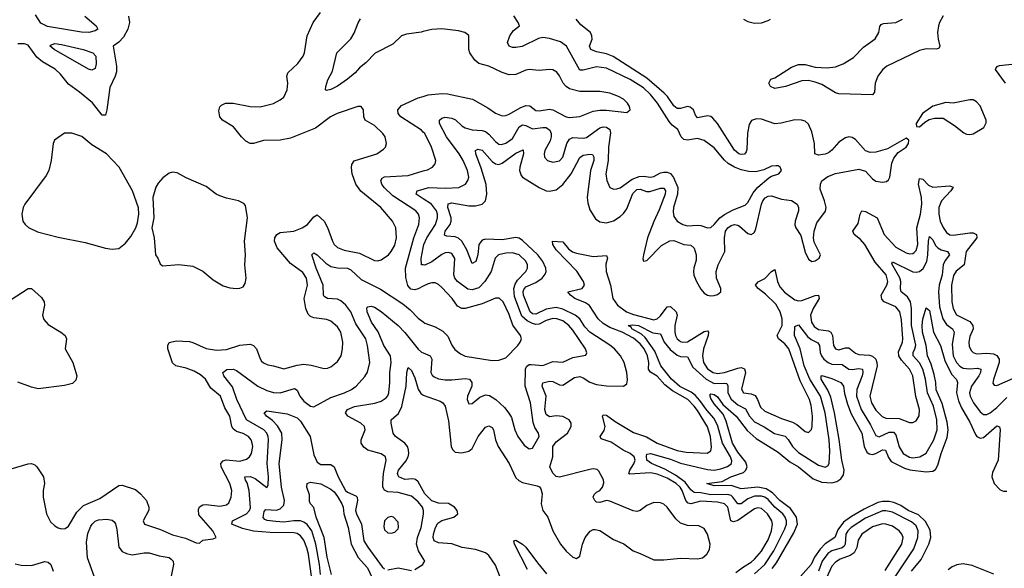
# Model space of a CAD drawing. Header units: inches. Extents: x 1954678 to 2060271, y 904822 to 1016299.
# Tile 383 of 403: x 2027601 to 2033454, y 1005567 to 1008826. Entities that reach past the tile are written whole.
import ezdxf

# ---------------------------------------------------------------- set-up
doc = ezdxf.new("R2010")
doc.units = ezdxf.units.IN
doc.header["$MEASUREMENT"] = 0
doc.layers.add('C0020', color=7, linetype='Continuous')
doc.layers.add('C0030', color=7, linetype='Continuous')

msp = doc.modelspace()

# ---------------------------------------------------------------- linework, layer by layer
at = {"layer": 'C0020', "color": 5}
for points, elevation in [([(2027550, 1006158.8), (2027650, 1006187.6), (2027670, 1006189.2), (2027690, 1006181.5), (2027701.5, 1006170), (2027741.5, 1006110), (2027747.1, 1006070), (2027739.7, 1006030), (2027739.7, 1005990), (2027760.2, 1005890), (2027783, 1005843), (2027810, 1005818.4), (2027830, 1005807), (2027850, 1005802), (2027870, 1005803.1), (2027890, 1005817.6), (2027939.4, 1005900.6), (2027979.7, 1005940.3), (2028077.7, 1005982.3), (2028190, 1006058.8), (2028210, 1006061.6), (2028290, 1006034.4), (2028319.8, 1006010), (2028354, 1005970), (2028369.3, 1005930), (2028368.4, 1005911.6), (2028335.5, 1005850), (2028342.8, 1005830), (2028437.8, 1005797.8), (2028510, 1005765.2), (2028585.9, 1005745.9), (2028650, 1005718.4), (2028670, 1005716), (2028690, 1005734.8), (2028750, 1005741.6), (2028769, 1005750), (2028748.2, 1005790), (2028665.6, 1005885.6), (2028663.3, 1005916.7), (2028670, 1005931.3), (2028690, 1005943.8), (2028710, 1005945.4), (2028790, 1005936.1), (2028830, 1005944.1), (2028844.8, 1005955.2), (2028858.5, 1005990), (2028861, 1006030), (2028849.1, 1006070), (2028797.9, 1006170), (2028796.8, 1006190), (2028810, 1006206), (2028828.8, 1006211.2), (2028910, 1006202.8), (2028950, 1006215.8), (2028966, 1006230), (2028978, 1006250), (2028985.7, 1006290), (2028983.2, 1006310), (2028976.5, 1006330), (2028960.3, 1006350), (2028930, 1006368.4), (2028890, 1006380.5), (2028870, 1006395.9), (2028861.2, 1006410), (2028850.5, 1006470), (2028820, 1006520), (2028793.8, 1006590), (2028737.1, 1006637), (2028704.9, 1006690), (2028675.9, 1006715.9), (2028637.9, 1006737.9), (2028590, 1006755.6), (2028529, 1006769), (2028510, 1006788.4), (2028482.2, 1006870), (2028481, 1006890), (2028490, 1006908), (2028530, 1006917.5), (2028610, 1006913.7), (2028630, 1006909.3), (2028710, 1006871.9), (2028770, 1006863.1), (2028830, 1006867.9), (2028910, 1006893.5), (2028970, 1006898.9), (2028991.4, 1006891.4), (2029008.4, 1006870), (2029030, 1006810.5), (2029038.6, 1006798.6), (2029050, 1006788), (2029075.9, 1006775.9), (2029110.1, 1006770.1), (2029170, 1006751.1), (2029250, 1006774.6), (2029290, 1006779.8), (2029334.2, 1006774.2), (2029410, 1006754.4), (2029430, 1006756.4), (2029450, 1006764.9), (2029490, 1006795.3), (2029512.7, 1006830), (2029520.3, 1006870), (2029521.2, 1006910), (2029510.7, 1006970), (2029490, 1007001.7), (2029450, 1007035.5), (2029425.9, 1007045.9), (2029350, 1007054.6), (2029330, 1007063.8), (2029316.4, 1007076.4), (2029301.5, 1007110), (2029292.2, 1007170), (2029310.8, 1007250), (2029305, 1007290), (2029283.6, 1007323.6), (2029210, 1007377.8), (2029130.9, 1007470), (2029115.6, 1007510), (2029116.8, 1007530), (2029128.5, 1007550), (2029150, 1007561.6), (2029230, 1007570.7), (2029280.8, 1007590), (2029311.4, 1007610), (2029350, 1007656.1), (2029370, 1007667.9), (2029411.5, 1007630), (2029430.9, 1007590.9), (2029459.5, 1007510), (2029470.6, 1007490.6), (2029490, 1007472.8), (2029530, 1007457.9), (2029620, 1007440), (2029710, 1007394.7), (2029730, 1007393.8), (2029750, 1007400.3), (2029794, 1007430), (2029810, 1007448.7), (2029830, 1007486.4), (2029840.3, 1007530), (2029837.2, 1007590), (2029817.3, 1007630), (2029747, 1007710), (2029628.3, 1007808.3), (2029599.6, 1007850), (2029577.9, 1007910), (2029572.6, 1007947.4), (2029574.8, 1007965.2), (2029590, 1007988.5), (2029723.7, 1008030), (2029763.5, 1008056.5), (2029775.6, 1008070), (2029782, 1008090), (2029772.6, 1008130), (2029759.7, 1008150), (2029710, 1008196.9), (2029655.1, 1008230), (2029647, 1008250), (2029644.5, 1008290), (2029631.4, 1008311.4), (2029610, 1008311.6), (2029488.8, 1008270), (2029449.2, 1008250), (2029358.7, 1008181.3), (2029210, 1008122.5), (2029150, 1008110.6), (2029050, 1008109), (2028990, 1008091), (2028970, 1008091.1), (2028945.2, 1008105.2), (2028918.7, 1008130), (2028870.8, 1008190.8), (2028806, 1008230), (2028789.5, 1008250), (2028784.8, 1008284.8), (2028791.4, 1008308.6), (2028801.3, 1008318.7), (2028824, 1008330), (2028870, 1008331.1), (2028970, 1008310.2), (2029030, 1008308.6), (2029110, 1008327.6), (2029150, 1008349.3), (2029170, 1008366.7), (2029190.7, 1008410), (2029195, 1008450), (2029189.8, 1008490), (2029195.4, 1008510), (2029254.1, 1008565.9), (2029286.6, 1008610), (2029294.8, 1008630), (2029310, 1008730.8), (2029345.1, 1008810), (2029388.3, 1008870)], 580), ([(2028247.1, 1008847.1), (2028254.4, 1008810), (2028244.1, 1008770), (2028217.3, 1008722.7), (2028190, 1008692.4), (2028155.8, 1008670), (2028175.5, 1008550), (2028175.7, 1008515.7), (2028168.7, 1008490), (2028137.4, 1008422.6), (2028118.4, 1008290), (2028110, 1008259.7), (2028090, 1008259.3), (2028032.8, 1008332.8), (2027956.3, 1008396.3), (2027890, 1008443.4), (2027842.7, 1008502.7), (2027812.2, 1008532.2), (2027736.7, 1008576.7), (2027703.1, 1008603.1), (2027650, 1008674.7), (2027630, 1008683.5), (2027590, 1008682.5)], 580), ([(2027987.8, 1008847.8), (2028055.3, 1008790), (2028064.2, 1008770), (2028050, 1008759.2), (2028011.3, 1008750), (2027968.6, 1008751.4), (2027765.3, 1008785.3), (2027726.7, 1008806.7), (2027694.9, 1008854.9)], 560), ([(2030000, 1008755.8), (2029987.1, 1008752.9), (2029899.6, 1008740.5), (2029870.2, 1008730), (2029819.4, 1008680.6), (2029713.3, 1008626.7), (2029659.1, 1008570), (2029620.1, 1008539.9), (2029594.7, 1008510), (2029550, 1008472.5), (2029490, 1008432.4), (2029450, 1008411.8), (2029425.1, 1008405.1), (2029419, 1008410), (2029421.6, 1008430), (2029432.8, 1008470), (2029460, 1008520), (2029485.1, 1008630), (2029570, 1008712.8), (2029590, 1008747.1), (2029612.5, 1008807.5), (2029627.7, 1008832.3)], 560), ([(2030000, 1008159.1), (2029989.8, 1008170), (2029866.2, 1008250), (2029849.8, 1008270), (2029848.6, 1008291.4), (2029870, 1008315.9), (2029970, 1008361.3), (2030000, 1008370.3)], 560), ([(2030000, 1007242.3), (2029970, 1007227.2), (2029950, 1007222.2), (2029926.2, 1007226.2), (2029907.5, 1007247.5), (2029895.5, 1007295.5), (2029894.2, 1007350), (2029944.5, 1007530), (2029973.9, 1007610), (2029978.4, 1007650), (2029971.9, 1007670), (2029955.2, 1007690), (2029819, 1007779), (2029767.1, 1007830), (2029753.2, 1007850), (2029747.6, 1007870), (2029756, 1007884), (2029770, 1007892.1), (2029910, 1007901.5), (2030000, 1007928)], 560), ([(2030000, 1007761.8), (2029956.8, 1007790), (2029964, 1007810), (2030000, 1007819.8)], 540), ([(2030000, 1007369.1), (2029989.4, 1007369.4), (2029986.7, 1007406.7), (2030000, 1007471.4)], 540), ([(2029339, 1005490), (2029317.8, 1005650), (2029308.3, 1005688.3), (2029290, 1005733.5), (2029270, 1005759.9), (2029250, 1005773.1), (2029230, 1005777.4), (2029090, 1005778.8), (2028990, 1005787.1), (2028924.3, 1005804.3), (2028862.3, 1005830), (2028866, 1005850), (2028949.6, 1005890.4), (2028967.6, 1005910), (2028973.4, 1005926.6), (2028965.3, 1006030), (2028953.9, 1006073.9), (2028943.6, 1006090), (2028938.7, 1006110), (2028970, 1006111.8), (2029000.2, 1006100.2), (2029070, 1006048), (2029078.1, 1006061.9), (2029079.2, 1006110), (2029072.7, 1006190), (2029080.8, 1006330), (2029078.7, 1006350), (2029070.4, 1006370), (2029053, 1006390), (2028949.9, 1006450), (2028890.7, 1006570), (2028865.6, 1006645.6), (2028814.2, 1006710), (2028808.7, 1006730), (2028832.4, 1006747.6), (2028870, 1006749.4), (2028890, 1006742.3), (2029015.6, 1006650), (2029070, 1006623.3), (2029110, 1006610.6), (2029150, 1006609.2), (2029234.9, 1006634.9), (2029250, 1006625.7), (2029266.6, 1006590), (2029290, 1006559), (2029330, 1006530.2), (2029350, 1006527.2), (2029450, 1006581.6), (2029531.1, 1006610), (2029573.1, 1006630), (2029601.4, 1006650), (2029652.9, 1006707.1), (2029668.2, 1006731.8), (2029682.9, 1006790), (2029668.5, 1006890), (2029657.9, 1006930), (2029599.1, 1007019.1), (2029570, 1007091.4), (2029540.2, 1007130), (2029510, 1007155.5), (2029490, 1007165.3), (2029430.5, 1007170.5), (2029410, 1007181.3), (2029406.3, 1007190), (2029405, 1007250), (2029363.5, 1007350), (2029337.4, 1007430), (2029350, 1007441.7), (2029370, 1007430.2), (2029420.3, 1007380.3), (2029450, 1007359.3), (2029490, 1007351.6), (2029549.6, 1007349.6), (2029570, 1007339.8), (2029630, 1007283.4), (2029745.8, 1007225.8), (2029877.5, 1007137.5), (2029922.4, 1007102.4), (2029970, 1007052.9), (2030000, 1007030.6)], 560), ([(2027550, 1007164.2), (2027650, 1007228.9), (2027670, 1007228.7), (2027730, 1007175.8), (2027746, 1007150), (2027747.7, 1007130), (2027736.9, 1007070), (2027744.6, 1007044.6), (2027770, 1007015.3), (2027845.5, 1006970), (2027870.4, 1006950), (2027878.7, 1006930), (2027870.3, 1006870), (2027917.3, 1006790), (2027940.3, 1006710), (2027934.4, 1006685.6), (2027914.2, 1006665.8), (2027866.8, 1006653.2), (2027710, 1006633.3), (2027670, 1006642.4), (2027590, 1006673.3)], 580), ([(2030000, 1005916.2), (2029995, 1005930), (2029970, 1005961.8), (2029930, 1005994.6), (2029850, 1006016.7), (2029790, 1006021.2), (2029770.4, 1006030.4), (2029760.2, 1006050), (2029758.7, 1006070), (2029763.4, 1006130), (2029780.2, 1006210), (2029776.1, 1006230), (2029750, 1006246.6), (2029670, 1006268.3), (2029645.9, 1006285.9), (2029631, 1006310), (2029631, 1006330), (2029655.4, 1006390), (2029650.7, 1006410), (2029627.9, 1006430), (2029551, 1006470), (2029537.3, 1006490), (2029549.7, 1006510), (2029590.9, 1006529.1), (2029711.5, 1006548.5), (2029750, 1006560.1), (2029779.8, 1006580.2), (2029788.9, 1006591.1), (2029794.9, 1006610), (2029802, 1006670), (2029801.2, 1006730), (2029809.4, 1006790), (2029806.1, 1006830), (2029766.4, 1006890), (2029731.9, 1006971.9), (2029692.8, 1007030), (2029665.8, 1007090), (2029665.2, 1007114.8), (2029670, 1007120.4), (2029690, 1007123.9), (2029710, 1007118.2), (2029750, 1007092.9), (2029850.1, 1007010), (2029890, 1006968), (2029970, 1006868.3), (2029990, 1006850.7), (2030000, 1006846.6)], 540), ([(2030000, 1006026.3), (2029970, 1006079.8), (2029954.6, 1006094.6), (2029938, 1006098), (2029890, 1006095.2), (2029854.6, 1006110), (2029850, 1006118.7), (2029847.2, 1006130), (2029852.5, 1006150), (2029897.1, 1006202.9), (2029910.9, 1006230), (2029914.9, 1006250), (2029912.7, 1006270), (2029905.4, 1006290), (2029890, 1006311.4), (2029835.1, 1006350), (2029820.3, 1006370), (2029809.1, 1006430), (2029809.8, 1006450), (2029852.6, 1006487.4), (2029871.8, 1006528.2), (2029898.9, 1006650), (2029902, 1006730), (2029910, 1006760.7), (2029930, 1006743), (2029950, 1006699.5), (2029970.6, 1006630.6), (2029985.3, 1006605.3), (2029996.8, 1006596.8), (2030000, 1006595.6)], 520), ([(2029388.2, 1005530), (2029382.7, 1005590), (2029362, 1005710), (2029337, 1005790), (2029310, 1005826.5), (2029290, 1005841.7), (2029270, 1005848.2), (2029230, 1005849.6), (2029170, 1005842), (2029124.2, 1005844.2), (2029071.7, 1005851.7), (2029057.6, 1005857.6), (2029048.4, 1005868.4), (2029055, 1005905), (2029063.4, 1005916.6), (2029127.5, 1005912.5), (2029150, 1005921), (2029170, 1005942.4), (2029175.4, 1005970), (2029156.7, 1006050), (2029143.8, 1006190), (2029161.9, 1006330), (2029159.5, 1006370), (2029133.9, 1006413.9), (2029104.2, 1006444.2), (2029068, 1006470), (2029054.7, 1006490), (2029070, 1006502.3), (2029190, 1006484.9), (2029250, 1006460.2), (2029270, 1006441.8), (2029326.9, 1006350), (2029350, 1006241.3), (2029370, 1006198.2), (2029390, 1006184.6), (2029450, 1006183.9), (2029470, 1006170.2), (2029493.2, 1006110), (2029537.9, 1006030), (2029550, 1006018.5), (2029598.1, 1005998.1), (2029607, 1005990), (2029608.2, 1005970), (2029597.9, 1005910), (2029602.9, 1005890), (2029632.9, 1005830), (2029646.7, 1005730), (2029670, 1005691.7), (2029756.5, 1005576.5), (2029770, 1005564.4)], 540), ([(2029455.1, 1005530), (2029427.8, 1005632.2), (2029409.9, 1005750), (2029363.2, 1005870), (2029349, 1005929), (2029329.6, 1005950), (2029323.5, 1005963.5), (2029323.5, 1006003.5), (2029308.2, 1006050), (2029309.7, 1006070.3), (2029330, 1006078.3), (2029390, 1006068.4), (2029450, 1006036.6), (2029470, 1006021.6), (2029490, 1005994.4), (2029516.3, 1005950), (2029523, 1005930), (2029527.2, 1005890), (2029554.1, 1005810), (2029571.5, 1005710), (2029612.1, 1005632.1), (2029668.8, 1005570), (2029696.9, 1005510)], 520), ([(2030000, 1005625.2), (2029971.1, 1005671.1), (2029960.4, 1005710), (2029965.5, 1005750), (2029988.4, 1005810), (2030000, 1005877.7)], 540), ([(2028060.2, 1005470), (2028003.1, 1005630), (2027997.7, 1005722.3), (2028005.5, 1005774.5), (2028023.2, 1005816.8), (2028030.8, 1005830), (2028050, 1005846.5), (2028070, 1005855.8), (2028119.1, 1005859.1), (2028150, 1005852.9), (2028163.2, 1005843.2), (2028170.8, 1005830.8), (2028178.2, 1005798.2), (2028190, 1005692.7), (2028210, 1005666), (2028234.9, 1005654.9), (2028270, 1005647.9), (2028340.3, 1005659.7), (2028370, 1005659), (2028430, 1005640.6), (2028490, 1005630.7), (2028502, 1005622), (2028512.7, 1005610), (2028515.3, 1005590), (2028499.7, 1005510)], 560), ([(2027573.4, 1005593.4), (2027610, 1005584.7), (2027670, 1005583), (2027750, 1005608.2), (2027770, 1005604), (2027786, 1005590), (2027799.8, 1005550)], 560), ([(2029950, 1005560.2), (2029997, 1005590), (2030000, 1005594.8)], 540), ([(2029790, 1005558.6), (2029850, 1005568.8), (2029930, 1005554.5)], 540)]:
    msp.add_lwpolyline(points, dxfattribs=dict(at, elevation=elevation))
for points, elevation in [([(2028030, 1008526), (2028010, 1008532.6), (2027805.1, 1008650), (2027781.1, 1008670), (2027784.4, 1008675.6), (2027810, 1008684.5), (2027850, 1008678.6), (2027978.9, 1008650), (2028034.8, 1008630), (2028053.5, 1008610), (2028055.3, 1008564.7), (2028050, 1008536)], 560), ([(2027910, 1008153.1), (2027866.9, 1008153.1), (2027808.4, 1008110), (2027800.3, 1008090), (2027787.7, 1007990), (2027774, 1007930), (2027758.5, 1007901.5), (2027631.5, 1007730), (2027620.9, 1007710), (2027612.7, 1007670), (2027619.5, 1007630), (2027632.4, 1007610), (2027652.3, 1007592.3), (2027706.2, 1007566.2), (2027830, 1007533.8), (2027990, 1007502.6), (2028110, 1007469), (2028150, 1007463.1), (2028190, 1007467.2), (2028230, 1007498.7), (2028261.5, 1007538.5), (2028290.4, 1007589.6), (2028300, 1007620), (2028308.5, 1007670), (2028307.8, 1007707.8), (2028270.9, 1007810), (2028192.8, 1007950), (2028117.6, 1008030), (2028030, 1008083.2), (2027970, 1008132.7)], 620), ([(2028510, 1007920.4), (2028490, 1007914), (2028452.4, 1007887.6), (2028424.1, 1007855.9), (2028409.6, 1007830.5), (2028391.6, 1007770), (2028398, 1007650), (2028385.5, 1007590), (2028400.3, 1007530), (2028408.5, 1007430), (2028422.4, 1007410), (2028436.4, 1007376.4), (2028450, 1007364.4), (2028547.5, 1007372.5), (2028630, 1007361.8), (2028690, 1007332.6), (2028750, 1007281.7), (2028810, 1007245.7), (2028850, 1007233.1), (2028890, 1007228.7), (2028910, 1007230.4), (2028930, 1007239.3), (2028941.3, 1007258.7), (2028947.4, 1007290), (2028939.5, 1007370), (2028942.8, 1007430), (2028937.8, 1007510), (2028955.3, 1007650), (2028943.1, 1007723.1), (2028933.8, 1007733.8), (2028900.9, 1007750), (2028830, 1007765.3), (2028790, 1007779.4), (2028768.3, 1007790), (2028710, 1007834.5), (2028590, 1007886.4), (2028535.9, 1007915.9)], 620), ([(2029810, 1005874.5), (2029790, 1005869.2), (2029768.5, 1005850), (2029765.1, 1005814.9), (2029770, 1005796), (2029790, 1005777.3), (2029810, 1005774.8), (2029830, 1005780.7), (2029850, 1005801), (2029853.3, 1005810), (2029850, 1005842), (2029822, 1005870)], 560)]:
    msp.add_lwpolyline(points, close=True, dxfattribs=dict(at, elevation=elevation))
at = {"layer": 'C0030', "color": 5}
for points, elevation in [([(2030000, 1007819.8), (2030031.6, 1007828.4), (2030134.5, 1007825.5), (2030211.3, 1007828.7), (2030250.9, 1007849.1), (2030265, 1007870), (2030269.9, 1007890), (2030263, 1007930), (2030237.6, 1007990), (2030214, 1008030), (2030138.5, 1008130), (2030096.8, 1008210), (2030096.3, 1008230), (2030110, 1008240.9), (2030130, 1008248.2), (2030170, 1008242), (2030191, 1008231), (2030230, 1008196), (2030250, 1008184.3), (2030290, 1008172), (2030350, 1008168.4), (2030370, 1008161.6), (2030390, 1008146.6), (2030430, 1008102.7), (2030450, 1008087.8), (2030465.8, 1008085.8), (2030490, 1008092.1), (2030530, 1008121.1), (2030569.9, 1008190), (2030590, 1008201.8), (2030610, 1008197.1), (2030650, 1008178.1), (2030710, 1008186.4), (2030730, 1008185.1), (2030752.6, 1008170), (2030760.4, 1008150), (2030761.3, 1008130), (2030753.7, 1008106.3), (2030723, 1008050), (2030718.2, 1008030), (2030721.5, 1008010), (2030738, 1007990), (2030770, 1007979.1), (2030810, 1007988.1), (2030830, 1008009), (2030853, 1008090), (2030870, 1008115.8), (2030890, 1008126.3), (2030950, 1008122.6), (2030970, 1008126.4), (2031050, 1008183.4), (2031070, 1008189.6), (2031090, 1008188.8), (2031110, 1008174), (2031114, 1008154), (2031101.5, 1008070), (2031099.7, 1007990), (2031085.4, 1007910), (2031091.1, 1007870), (2031110, 1007830.3), (2031130, 1007820.2), (2031150, 1007820.7), (2031170, 1007827.6), (2031241.2, 1007878.8), (2031284.3, 1007895.7), (2031310, 1007897), (2031350, 1007890.1), (2031370, 1007894.4), (2031410, 1007915.6), (2031430, 1007921.2), (2031450, 1007921.2), (2031470, 1007912.9), (2031488.5, 1007888.5), (2031513.4, 1007830), (2031511.2, 1007788.8), (2031487, 1007710), (2031485.3, 1007685.3), (2031490, 1007656.3), (2031510, 1007629.1), (2031543.8, 1007610), (2031570, 1007601.5), (2031630, 1007606), (2031650, 1007604.2), (2031690, 1007590.2), (2031710, 1007592.6), (2031730, 1007609.2), (2031763.9, 1007650), (2031790, 1007669.6), (2031842.4, 1007697.6), (2031914.7, 1007725.3), (2031930, 1007740.7), (2031962, 1007798), (2031988.9, 1007831.1), (2032054, 1007886), (2032070, 1007895.8), (2032113.2, 1007910), (2032129, 1007930), (2032122, 1007950), (2032110, 1007957.2), (2032098, 1007958), (2032070, 1007955.6), (2032025, 1007935), (2031977.2, 1007922.8), (2031935.2, 1007924.8), (2031890, 1007935.2), (2031850, 1007951.1), (2031812.8, 1007972.8), (2031791.4, 1007991.4), (2031730, 1008065.7), (2031670, 1008107.7), (2031630, 1008119.8), (2031570, 1008109.9), (2031550, 1008113.7), (2031533, 1008130), (2031514.2, 1008174.2), (2031480.3, 1008200.3), (2031461.6, 1008221.6), (2031393.5, 1008330), (2031350, 1008381.9), (2031310, 1008421.1), (2031230, 1008471.5), (2031090, 1008538), (2031030, 1008546.3), (2030950, 1008525.8), (2030930, 1008526.8), (2030851.4, 1008670), (2030814.9, 1008694.9), (2030750, 1008715.4), (2030710, 1008719.9), (2030685.7, 1008714.3), (2030587.3, 1008667.3), (2030550, 1008660.2), (2030530, 1008660.9), (2030510, 1008668.3), (2030500.5, 1008690), (2030515.3, 1008730), (2030537, 1008763), (2030571.6, 1008790), (2030564.4, 1008810), (2030538.2, 1008850)], 540), ([(2030000, 1006595.6), (2030100, 1006560), (2030115.3, 1006550), (2030129.4, 1006529.4), (2030150, 1006442.8), (2030165.4, 1006290), (2030173.1, 1006273.1), (2030190, 1006257.8), (2030230, 1006252.3), (2030270, 1006262.8), (2030290, 1006279.6), (2030327.3, 1006350), (2030370, 1006405.8), (2030390, 1006412.9), (2030410, 1006403.2), (2030417.2, 1006390), (2030430.1, 1006330), (2030444.8, 1006290), (2030511.2, 1006190), (2030550, 1006104.9), (2030568.2, 1006088.2), (2030590, 1006077.7), (2030677.8, 1006057.8), (2030690.6, 1006050.6), (2030698.8, 1006038.8), (2030707.6, 1006010), (2030700.5, 1005950), (2030710.2, 1005910), (2030739.8, 1005870), (2030769.5, 1005790), (2030815.8, 1005710), (2030850, 1005668), (2030890, 1005633.4), (2030910, 1005625.7), (2030930, 1005639.1), (2030946, 1005710), (2030962.9, 1005750), (2030992.8, 1005787.2), (2031010, 1005797.4), (2031022.1, 1005797.9), (2031050, 1005790.8), (2031130, 1005737.4), (2031192.5, 1005712.5), (2031247.6, 1005670), (2031290, 1005655.9), (2031370, 1005617.6), (2031430, 1005617.9), (2031530, 1005627.4), (2031630, 1005622.3), (2031659.6, 1005630), (2031685.4, 1005650), (2031700.9, 1005679.1), (2031704.8, 1005710), (2031689.8, 1005770), (2031670, 1005803.9), (2031639.2, 1005819.2), (2031570, 1005822), (2031530, 1005836), (2031501.3, 1005861.3), (2031450, 1005929.9), (2031430, 1005947.1), (2031410, 1005955), (2031370, 1005957), (2031330, 1005939.8), (2031290, 1005910.5), (2031270, 1005905.3), (2031248.1, 1005908.1), (2031110, 1005966.4), (2031089.3, 1005970.7), (2031050, 1005958), (2031030, 1005960.8), (2031020.3, 1005970), (2031010.9, 1005990), (2031015.4, 1006004.6), (2031030, 1006020.2), (2031050.5, 1006029.5), (2031066, 1006050), (2031073.8, 1006073.8), (2031071.7, 1006091.7), (2031043.4, 1006143.4), (2031033.1, 1006153.1), (2031010, 1006157), (2030990, 1006154.5), (2030810, 1006107.7), (2030790, 1006112.1), (2030770, 1006131.6), (2030752, 1006170), (2030770.3, 1006230), (2030770.8, 1006290), (2030790, 1006318.8), (2030857.7, 1006370), (2030879.2, 1006410), (2030878.9, 1006430), (2030866.6, 1006450), (2030830, 1006469), (2030790, 1006473.5), (2030750, 1006466.6), (2030730, 1006481), (2030723.6, 1006510), (2030731, 1006590), (2030706.1, 1006650), (2030710.7, 1006669.3), (2030750, 1006678.6), (2030770, 1006677.1), (2030810, 1006656.1), (2030830, 1006656), (2030900, 1006700), (2030930, 1006706.2), (2030950, 1006698.7), (2030990, 1006673), (2031030, 1006659.4), (2031088.7, 1006651.3), (2031190.7, 1006649.3), (2031210, 1006663), (2031214.1, 1006685.9), (2031210.4, 1006730), (2031194.9, 1006790), (2031171.6, 1006830), (2031137.6, 1006870), (2031110, 1006893.1), (2030990, 1006969.5), (2030961.2, 1007001.2), (2030930, 1007049.4), (2030903, 1007070), (2030830, 1007107.2), (2030790, 1007115.8), (2030730, 1007106.4), (2030670, 1007075.9), (2030650, 1007078.4), (2030636.5, 1007090), (2030595.5, 1007190), (2030593.3, 1007210), (2030597.2, 1007222.8), (2030610, 1007239.1), (2030670, 1007264.8), (2030705.9, 1007290), (2030724.9, 1007315.1), (2030730.4, 1007330), (2030728.5, 1007350), (2030709.9, 1007390), (2030681.8, 1007430), (2030590, 1007514.9), (2030570, 1007527.7), (2030550, 1007532.9), (2030470, 1007519.2), (2030370, 1007522.4), (2030350, 1007516.1), (2030330.1, 1007489.9), (2030324, 1007430), (2030312, 1007390), (2030290, 1007377.4), (2030259.8, 1007459.8), (2030230, 1007510.4), (2030210, 1007527.4), (2030190, 1007535.8), (2030140.4, 1007540.4), (2030126.7, 1007546.7), (2030130.5, 1007570), (2030159.9, 1007610), (2030166.7, 1007630), (2030165.7, 1007650), (2030146.9, 1007710), (2030147.3, 1007732.7), (2030170, 1007738.5), (2030270, 1007720.6), (2030310, 1007719.5), (2030349.3, 1007730.7), (2030369.3, 1007750.7), (2030378.2, 1007790), (2030373.6, 1007846.4), (2030344.9, 1007944.9), (2030311.5, 1008030), (2030311, 1008049), (2030323.8, 1008056.2), (2030350, 1008050.8), (2030410, 1007983.1), (2030430, 1007970.1), (2030450, 1007966.7), (2030470, 1007973.7), (2030550, 1008033.7), (2030593.9, 1008053.9), (2030596.8, 1008030), (2030574.1, 1007950), (2030572.7, 1007930), (2030581.6, 1007901.6), (2030590.2, 1007890), (2030690, 1007828.4), (2030730, 1007810.2), (2030750, 1007807), (2030790, 1007814.8), (2030830, 1007846.3), (2030878.9, 1007910), (2030931.4, 1008008.6), (2030950, 1008020.5), (2030990, 1008028.1), (2031005.4, 1008025.4), (2031014.8, 1008010), (2031013.4, 1007990), (2030995.2, 1007930), (2030974.1, 1007770), (2030978, 1007738), (2030990, 1007697.6), (2031023.2, 1007643.2), (2031050, 1007625.4), (2031090, 1007620.2), (2031130, 1007630.9), (2031170, 1007656.4), (2031190, 1007674.3), (2031210, 1007702.2), (2031246.5, 1007793.5), (2031270, 1007817.6), (2031290, 1007819.9), (2031326.4, 1007806.4), (2031346.3, 1007806.3), (2031410, 1007826.2), (2031430, 1007825.6), (2031440.8, 1007810), (2031439, 1007790), (2031403.3, 1007696.7), (2031370, 1007627.6), (2031334, 1007530), (2031308.9, 1007428.9), (2031305.9, 1007405.9), (2031310, 1007391.3), (2031330, 1007395.5), (2031415.5, 1007484.5), (2031466.7, 1007513.3), (2031490, 1007515.2), (2031550, 1007490.6), (2031590, 1007485.9), (2031609.7, 1007469.7), (2031622.5, 1007430), (2031623, 1007397), (2031607.6, 1007350), (2031606.6, 1007330), (2031608.9, 1007308.9), (2031624.1, 1007270), (2031650, 1007226), (2031670, 1007202.4), (2031690, 1007189.3), (2031710, 1007185.2), (2031730, 1007187.1), (2031750, 1007194.6), (2031769.7, 1007210.3), (2031769.8, 1007230), (2031743.7, 1007290), (2031741.1, 1007330), (2031753.5, 1007370), (2031793, 1007450), (2031790.6, 1007530), (2031797.6, 1007570), (2031810, 1007590.1), (2031830, 1007603.7), (2031850, 1007608.7), (2031870, 1007605.7), (2031879.6, 1007599.6), (2031930, 1007556.3), (2031950, 1007549.4), (2031962.9, 1007557.1), (2031970, 1007563.2), (2031977.1, 1007582.9), (2032010.6, 1007730), (2032018, 1007750), (2032031.9, 1007768.1), (2032050, 1007778.5), (2032070, 1007780.8), (2032130, 1007759.4), (2032190, 1007751.9), (2032222.3, 1007730), (2032231, 1007710), (2032230.9, 1007690), (2032211.7, 1007630), (2032210, 1007606.7), (2032215.8, 1007590), (2032244.4, 1007544.4), (2032270, 1007445.5), (2032290, 1007403.8), (2032310, 1007389), (2032330, 1007394), (2032354.5, 1007410), (2032361.6, 1007430), (2032324, 1007504), (2032319.9, 1007530), (2032323.4, 1007570), (2032340.1, 1007619.9), (2032391.1, 1007688.9), (2032395.5, 1007710), (2032386.2, 1007750), (2032359.7, 1007819.7), (2032360.9, 1007850), (2032370.5, 1007869.5), (2032404.6, 1007895.4), (2032450, 1007911.8), (2032590, 1007937.9), (2032630, 1007926.8), (2032670, 1007881.6), (2032690, 1007866.7), (2032730, 1007860.2), (2032754.2, 1007865.8), (2032765.9, 1007874.1), (2032774.5, 1007890), (2032786.1, 1007973.9), (2032796.7, 1008003.3), (2032823.3, 1008036.7), (2032871.1, 1008070), (2032885.6, 1008090), (2032886, 1008110), (2032870, 1008122), (2032760.2, 1008059.8), (2032690, 1008039.5), (2032657.1, 1008037.1), (2032628.2, 1008048.2), (2032570, 1008115.1), (2032550, 1008125.7), (2032530, 1008129.7), (2032510, 1008125.1), (2032470, 1008098.8), (2032429.3, 1008050.7), (2032410, 1008036.1), (2032390, 1008027), (2032350, 1008020.9), (2032328.1, 1008030), (2032325.9, 1008090), (2032310, 1008159.6), (2032290, 1008206.3), (2032270, 1008223.1), (2032248.7, 1008230), (2032210, 1008232.1), (2032128.6, 1008211.4), (2032090, 1008207.4), (2032010, 1008234.9), (2031982.1, 1008237.9), (2031951.6, 1008228.4), (2031937.1, 1008202.9), (2031928.1, 1008151.9), (2031924.3, 1008055.7), (2031919.4, 1008040.6), (2031910, 1008028.2), (2031890, 1008025.4), (2031876.9, 1008030), (2031850, 1008050.7), (2031748.8, 1008210), (2031722.2, 1008242.2), (2031710, 1008250.4), (2031690, 1008254.7), (2031630, 1008242.3), (2031618.2, 1008258.2), (2031606, 1008290), (2031587.4, 1008307.4), (2031570, 1008310.8), (2031530, 1008298), (2031510, 1008299.3), (2031490, 1008315.3), (2031452.4, 1008370), (2031432.6, 1008390), (2031330, 1008479), (2031128, 1008608), (2031090, 1008623), (2031030, 1008635.3), (2030996.4, 1008650), (2030988.9, 1008670), (2031004.4, 1008710), (2031003.1, 1008730), (2030994.5, 1008750), (2030936, 1008796), (2030909.8, 1008830)], 520), ([(2031904.7, 1008830), (2031930, 1008816.6), (2031970, 1008805.9), (2032010, 1008807.9), (2032050, 1008820.9), (2032063.9, 1008830)], 520), ([(2033091.6, 1008850), (2033070.1, 1008810), (2033062.5, 1008790), (2033056.9, 1008750), (2033060.4, 1008710), (2033070.2, 1008669.8), (2033065.1, 1008654.9), (2033049.3, 1008650.7), (2032990, 1008652.7), (2032950, 1008642.4), (2032755.9, 1008550), (2032730, 1008528.5), (2032702.5, 1008490), (2032686.5, 1008450), (2032683.6, 1008396.4), (2032670, 1008380.2), (2032470, 1008385.7), (2032450, 1008392.7), (2032370, 1008440.8), (2032330, 1008456.1), (2032290, 1008464.3), (2032250, 1008463.9), (2032152.7, 1008430), (2032090, 1008417), (2032064, 1008430), (2032055.3, 1008450), (2032066.3, 1008473.7), (2032090, 1008481), (2032190, 1008544.6), (2032230, 1008559.5), (2032270, 1008560.3), (2032330, 1008543.8), (2032401, 1008541), (2032450, 1008546.3), (2032496.2, 1008563.8), (2032557.3, 1008602.7), (2032616.3, 1008663.7), (2032686.6, 1008713.4), (2032709.2, 1008750), (2032715, 1008785), (2032722.5, 1008797.5), (2032735.8, 1008804.2), (2032810, 1008809.1), (2032850, 1008830.1)], 480), ([(2030000, 1008370.3), (2030030, 1008379.4), (2030110, 1008387.9), (2030144.9, 1008384.9), (2030293.4, 1008353.4), (2030383.2, 1008303.2), (2030430.2, 1008270.2), (2030470, 1008255.9), (2030490, 1008256.9), (2030510, 1008264.1), (2030576.6, 1008303.4), (2030610, 1008316.1), (2030633.6, 1008313.6), (2030670, 1008287.8), (2030690, 1008285.3), (2030750, 1008294.8), (2030770, 1008290.9), (2030850, 1008249.2), (2030870, 1008246.2), (2030930.3, 1008250.3), (2031010, 1008282.6), (2031050, 1008289.4), (2031090, 1008289.4), (2031210, 1008274), (2031229.2, 1008290), (2031226.6, 1008310), (2031214.5, 1008330), (2031190, 1008353.6), (2031161.2, 1008370), (2031109, 1008390), (2031050, 1008399.1), (2030930, 1008398.8), (2030870, 1008415.3), (2030849.9, 1008429.9), (2030832.7, 1008450), (2030810, 1008493.6), (2030793.9, 1008513.9), (2030770, 1008528), (2030750, 1008531.2), (2030690, 1008524), (2030630, 1008530.8), (2030610, 1008527.4), (2030550, 1008501.4), (2030510, 1008499.3), (2030470, 1008512), (2030390, 1008549.8), (2030330, 1008565.3), (2030305.6, 1008585.6), (2030276.1, 1008630), (2030271.8, 1008650), (2030270, 1008732), (2030246.6, 1008750), (2030210, 1008760.7), (2030110, 1008771.8), (2030050, 1008767.2), (2030000, 1008755.8)], 560), ([(2033461.4, 1008450), (2033401.5, 1008530), (2033403.6, 1008536.4), (2033411.2, 1008548.8), (2033426.2, 1008553.8), (2033516.3, 1008563.7)], 480), ([(2030000, 1007928), (2030024.7, 1007935.3), (2030055.6, 1007950), (2030071.1, 1007970), (2030074.8, 1007990), (2030049.8, 1008070), (2030008.5, 1008150), (2030000, 1008159.1)], 560), ([(2031858.1, 1005541.9), (2031903.4, 1005576.6), (2031950, 1005602.7), (2031970, 1005620.6), (2032010, 1005669.5), (2032033.6, 1005706.4), (2032050, 1005736), (2032070.3, 1005790), (2032076.7, 1005830), (2032072.3, 1005850), (2032045.9, 1005890), (2032010, 1005921.6), (2031990, 1005925.6), (2031970, 1005920.9), (2031870, 1005851), (2031843.7, 1005843.7), (2031829.2, 1005849.2), (2031810.2, 1005930), (2031790, 1005950.6), (2031750, 1005959.6), (2031650, 1005966.6), (2031590, 1005951), (2031574.5, 1005954.5), (2031561.6, 1005970), (2031540.1, 1006030), (2031528.1, 1006048.1), (2031503, 1006070), (2031450, 1006102.3), (2031390, 1006126.3), (2031350, 1006134.1), (2031225.4, 1006125.4), (2031221.2, 1006130), (2031227.5, 1006150), (2031252.7, 1006187.3), (2031260.3, 1006210), (2031254.3, 1006230), (2031230.4, 1006250), (2031189.4, 1006269.4), (2031116.3, 1006316.3), (2031057.1, 1006337.1), (2031051.5, 1006350), (2031075, 1006385), (2031080.9, 1006410), (2031064.6, 1006470), (2031070, 1006478.9), (2031090, 1006476.1), (2031140, 1006440.1), (2031250, 1006373.2), (2031327.5, 1006347.5), (2031390, 1006311.3), (2031510, 1006266.7), (2031563.1, 1006256.9), (2031688.4, 1006251.6), (2031710, 1006265.3), (2031713.9, 1006286.1), (2031707.1, 1006350), (2031690, 1006407), (2031630, 1006503.6), (2031610, 1006531.1), (2031572, 1006570), (2031480.9, 1006620.9), (2031437, 1006657), (2031390, 1006709.1), (2031350, 1006731.6), (2031339.6, 1006750), (2031341.1, 1006790), (2031332.5, 1006830), (2031313.2, 1006870), (2031290, 1006900.6), (2031250, 1006933.8), (2031182.3, 1006970), (2031110, 1006998), (2031070, 1007021.6), (2031040.6, 1007050), (2030989.1, 1007129.1), (2030965.1, 1007145.1), (2030900.2, 1007170), (2030875, 1007190), (2030860.4, 1007210), (2030944.8, 1007230), (2030957.9, 1007250), (2030953.4, 1007270), (2030912.5, 1007332.5), (2030790, 1007459.9), (2030769.9, 1007490), (2030768.6, 1007511.4), (2030830, 1007507.4), (2030864.3, 1007464.3), (2030887.8, 1007447.8), (2030910, 1007440.1), (2031010, 1007419.2), (2031090, 1007424.9), (2031095.7, 1007410), (2031085.2, 1007374.8), (2031088.3, 1007330), (2031112.7, 1007250), (2031126.9, 1007170), (2031154.2, 1007130), (2031208.3, 1007090), (2031250, 1007074.6), (2031370, 1007043), (2031390, 1007048.8), (2031410, 1007066.6), (2031450, 1007120.5), (2031470, 1007122.3), (2031502.9, 1007090), (2031509.1, 1007070), (2031496, 1007010), (2031495.6, 1006970), (2031500.1, 1006950), (2031510, 1006929.5), (2031530, 1006913.6), (2031542.4, 1006910), (2031570, 1006912.7), (2031670, 1006973.6), (2031690, 1006977.7), (2031695.3, 1006970), (2031694, 1006950), (2031666.4, 1006870), (2031659.7, 1006830), (2031666.2, 1006790), (2031690, 1006752.9), (2031724.1, 1006730), (2031750, 1006724.6), (2031790.6, 1006730.6), (2031870, 1006756.6), (2031890, 1006760.1), (2031910, 1006752.6), (2031916.2, 1006730), (2031892.1, 1006632.1), (2031903.5, 1006610), (2031950, 1006603.3), (2031973, 1006593), (2031987.9, 1006570), (2032004.5, 1006524.5), (2032030, 1006500.1), (2032130, 1006457), (2032195.4, 1006435.4), (2032221.1, 1006421.1), (2032270, 1006378.9), (2032290, 1006373.7), (2032308.7, 1006391.3), (2032312.6, 1006410), (2032314.1, 1006470), (2032306.5, 1006533.5), (2032296, 1006570), (2032241.6, 1006681.6), (2032174, 1006870), (2032150, 1006900.4), (2032112.9, 1006930), (2032104.9, 1006950), (2032134.7, 1007010), (2032133.6, 1007050), (2032122.8, 1007090), (2032095.5, 1007135.5), (2032035, 1007195), (2031990.6, 1007230), (2031975.8, 1007250), (2031990.6, 1007269.4), (2032030, 1007288.8), (2032070, 1007331), (2032090, 1007343.1), (2032105.3, 1007270), (2032120.2, 1007240.2), (2032148.4, 1007208.4), (2032210, 1007162.1), (2032230, 1007155.8), (2032250, 1007157.3), (2032330, 1007188.1), (2032349.1, 1007189.1), (2032354, 1007170), (2032317.2, 1007110), (2032302.2, 1007070), (2032307.7, 1007030), (2032323.9, 1007003.9), (2032350, 1006985.4), (2032410, 1006978.3), (2032423.5, 1006970), (2032433, 1006950), (2032438.6, 1006890), (2032450.7, 1006870.7), (2032470, 1006865.9), (2032510, 1006876.3), (2032530, 1006876.4), (2032570, 1006844.4), (2032590, 1006838.2), (2032653.8, 1006833.8), (2032670, 1006828.1), (2032690.6, 1006810), (2032697.5, 1006790), (2032697.9, 1006770), (2032655.1, 1006590), (2032663.9, 1006550), (2032690, 1006506.7), (2032727.9, 1006467.9), (2032750, 1006458.7), (2032830, 1006457.5), (2032890, 1006433.6), (2032910, 1006432.9), (2032930, 1006443.7), (2032947.3, 1006472.7), (2032949.8, 1006510), (2032928.2, 1006588.2), (2032910.3, 1006710), (2032890.4, 1006750), (2032842.7, 1006802.7), (2032827.3, 1006830), (2032826.3, 1006853.7), (2032848.3, 1006910), (2032851.2, 1006930), (2032843.5, 1007043.5), (2032833.5, 1007090), (2032810, 1007120.2), (2032740.7, 1007150), (2032725.4, 1007165.4), (2032723.2, 1007190), (2032756.4, 1007250), (2032761.4, 1007270), (2032751.1, 1007310), (2032686.5, 1007386.5), (2032626.2, 1007490), (2032599.6, 1007519.6), (2032562.7, 1007550), (2032553.8, 1007570), (2032584.7, 1007615.3), (2032597.5, 1007670), (2032606.9, 1007690), (2032630, 1007686.3), (2032698, 1007650), (2032739.6, 1007550), (2032810, 1007475.3), (2032870, 1007441.2), (2032890, 1007435.8), (2032910, 1007437.3), (2032917.7, 1007442.3), (2032930, 1007454.9), (2032939.4, 1007490), (2032935.3, 1007590), (2032955.7, 1007670), (2032964.7, 1007730), (2032961.4, 1007770), (2032944.5, 1007850), (2032950, 1007883.1), (2032970, 1007879.6), (2033003.1, 1007843.1), (2033030, 1007830.6), (2033130, 1007840.2), (2033151.1, 1007831.1), (2033137, 1007810), (2033081, 1007750), (2033066.1, 1007710), (2033066.1, 1007670), (2033073.3, 1007630), (2033090, 1007591.1), (2033110, 1007563), (2033130, 1007549.1), (2033150, 1007546.2), (2033250, 1007560.1), (2033270, 1007560.1), (2033290.1, 1007550), (2033290.7, 1007530), (2033227.6, 1007450), (2033215.1, 1007370), (2033167.9, 1007332.1), (2033152.5, 1007307.5), (2033140.5, 1007250), (2033141.5, 1007150), (2033150.1, 1007110), (2033170, 1007072.2), (2033250, 1007033), (2033268.1, 1007010), (2033268.6, 1006990), (2033250, 1006944.2), (2033243.5, 1006910), (2033245.2, 1006885.2), (2033258.5, 1006858.5), (2033268.6, 1006848.6), (2033290, 1006841.9), (2033350, 1006844.8), (2033390, 1006841.2), (2033410.8, 1006830.8), (2033423.6, 1006810), (2033423.4, 1006790), (2033389.3, 1006689.3), (2033386.8, 1006666.8), (2033394.2, 1006654.2), (2033410, 1006653.8), (2033510, 1006696.9)], 480), ([(2030000, 1007471.4), (2030003.8, 1007490), (2030021.3, 1007530), (2030072.4, 1007610), (2030084.3, 1007650), (2030083.8, 1007670), (2030078.6, 1007690), (2030048.8, 1007730), (2030000, 1007761.8)], 540), ([(2031970, 1005534.3), (2032030.3, 1005590), (2032084.4, 1005670), (2032150, 1005801.3), (2032159.8, 1005830), (2032159.2, 1005850), (2032152.1, 1005870), (2032137.1, 1005890), (2032090.5, 1005930.5), (2032050, 1005975.7), (2032030, 1005989.6), (2032010, 1005996), (2031970, 1005995.9), (2031930, 1005979.9), (2031890, 1005949.4), (2031870.4, 1005950.4), (2031841.4, 1005990), (2031830, 1005998.6), (2031810, 1006004.7), (2031710, 1006004.2), (2031650, 1006015.7), (2031610, 1006017.8), (2031590, 1006034.1), (2031557.8, 1006077.8), (2031500.1, 1006120.1), (2031436.1, 1006156.1), (2031356.2, 1006190), (2031329.4, 1006209.4), (2031326.4, 1006233.6), (2031330, 1006244.9), (2031350, 1006249.5), (2031470, 1006215), (2031530, 1006192.6), (2031690, 1006153.3), (2031730, 1006149.4), (2031770, 1006157.1), (2031808.6, 1006171.4), (2031832.1, 1006190), (2031833.7, 1006206.3), (2031825.8, 1006230), (2031779, 1006310), (2031751.1, 1006411.1), (2031730, 1006457), (2031685.7, 1006505.7), (2031644.8, 1006564.8), (2031615.6, 1006595.6), (2031593, 1006613), (2031526.3, 1006646.3), (2031475.4, 1006690), (2031411.7, 1006770), (2031376.4, 1006856.4), (2031318.9, 1006938.9), (2031298.2, 1006958.2), (2031239.8, 1006990), (2031237.5, 1006997.5), (2031217.6, 1007010), (2031246.2, 1007013.8), (2031280.3, 1007010), (2031365.1, 1006965.1), (2031410, 1006960.6), (2031433, 1006910), (2031467.6, 1006867.6), (2031510, 1006833), (2031530, 1006825.6), (2031570, 1006823.8), (2031601.7, 1006761.7), (2031681.6, 1006690), (2031730, 1006665.5), (2031790, 1006667.5), (2031804, 1006664), (2031811.3, 1006651.3), (2031810.1, 1006610), (2031830, 1006571.6), (2031870, 1006537.7), (2031915.1, 1006515.1), (2031939.7, 1006470), (2031970, 1006437.2), (2032027.2, 1006407.2), (2032087.8, 1006367.8), (2032151.3, 1006351.3), (2032170, 1006331.7), (2032194.4, 1006290), (2032230, 1006255.5), (2032350, 1006180.5), (2032390, 1006168.7), (2032404.8, 1006175.2), (2032413.9, 1006190), (2032418, 1006262), (2032414.1, 1006330), (2032389.3, 1006490), (2032361.9, 1006590), (2032297.7, 1006690), (2032264, 1006770), (2032240.4, 1006870), (2032206.9, 1006950), (2032210, 1007004), (2032230, 1007014), (2032284.2, 1006944.2), (2032306.7, 1006926.7), (2032345.9, 1006905.9), (2032355.1, 1006890), (2032359.7, 1006850), (2032366.9, 1006830), (2032381.6, 1006810), (2032406.9, 1006790), (2032430, 1006780.1), (2032490, 1006777.8), (2032530, 1006749.1), (2032550, 1006747.2), (2032590, 1006754.8), (2032610.4, 1006750.4), (2032613.3, 1006730), (2032609.7, 1006710), (2032577.6, 1006630), (2032576.3, 1006590), (2032603.3, 1006510), (2032659.2, 1006419.2), (2032690, 1006355.6), (2032710, 1006348.4), (2032770, 1006375.1), (2032795.3, 1006375.3), (2032810, 1006360.2), (2032830, 1006288.9), (2032852.6, 1006250), (2032890, 1006227.6), (2032910, 1006223.9), (2032951.3, 1006228.7), (2032990, 1006251.1), (2033034.6, 1006330), (2033054.5, 1006390), (2033053.2, 1006450), (2033032.7, 1006530), (2032997, 1006610), (2032986.2, 1006690), (2032970.5, 1006750), (2032950, 1006787.7), (2032913.5, 1006830), (2032912.7, 1006850), (2032923.2, 1006870), (2032928, 1006892), (2032902.2, 1007010), (2032903, 1007110), (2032896.3, 1007150), (2032879.1, 1007179.1), (2032841.7, 1007210), (2032837.6, 1007230), (2032839.9, 1007270), (2032832.9, 1007292.9), (2032784.9, 1007375.1), (2032790, 1007387.7), (2032910, 1007329.2), (2032930, 1007326.3), (2032950, 1007330.7), (2032971.9, 1007348.1), (2032992.9, 1007390), (2032999.9, 1007430), (2033003.2, 1007510), (2033010, 1007537.6), (2033030, 1007517.7), (2033045.5, 1007485.5), (2033059.8, 1007470), (2033078.8, 1007458.8), (2033117.1, 1007450), (2033129.2, 1007430), (2033103.8, 1007396.2), (2033090.7, 1007369.3), (2033084.9, 1007310), (2033067.3, 1007250), (2033063.3, 1007210), (2033070, 1007121.3), (2033089.2, 1007049.2), (2033110, 1007015.8), (2033146.8, 1006990), (2033156, 1006970), (2033143.6, 1006896.4), (2033150, 1006829.3), (2033170.1, 1006790), (2033190, 1006767.6), (2033210, 1006756.6), (2033250, 1006751.2), (2033295.9, 1006755.9), (2033314.8, 1006750), (2033313.4, 1006730), (2033302.8, 1006710), (2033258.6, 1006650), (2033247.7, 1006610), (2033250.6, 1006590), (2033270.7, 1006550), (2033310, 1006497.4), (2033330, 1006481.3), (2033350, 1006481), (2033370, 1006490.7), (2033410, 1006522.9), (2033470, 1006581.5)], 460), ([(2030000, 1006846.6), (2030040.2, 1006830), (2030050.6, 1006810), (2030045.8, 1006730), (2030053.6, 1006713.6), (2030064.1, 1006704.1), (2030090, 1006693.6), (2030130, 1006686), (2030170, 1006685.8), (2030250, 1006695.4), (2030274.6, 1006690), (2030288.3, 1006670), (2030287.8, 1006650), (2030263.5, 1006590), (2030260.2, 1006570), (2030270, 1006543.8), (2030290, 1006546.4), (2030335.8, 1006584.2), (2030370, 1006597.1), (2030394, 1006594), (2030430.6, 1006570.6), (2030482.3, 1006522.3), (2030508.9, 1006488.9), (2030523.6, 1006463.6), (2030543.9, 1006390), (2030562.3, 1006350), (2030599.5, 1006299.5), (2030630, 1006277.1), (2030650, 1006281.6), (2030688.5, 1006350), (2030685.1, 1006370), (2030664.2, 1006404.2), (2030653.4, 1006433.4), (2030637, 1006550), (2030606.7, 1006650), (2030607.1, 1006750), (2030613.3, 1006766.7), (2030630, 1006777.5), (2030641.9, 1006778.1), (2030710, 1006771.4), (2030770, 1006796.1), (2030830, 1006791), (2030890, 1006819.3), (2030966.6, 1006833.4), (2030973.4, 1006846.6), (2030964, 1006870), (2030890, 1006981), (2030865.4, 1007010), (2030830, 1007037.6), (2030794, 1007050), (2030770, 1007050.3), (2030730, 1007038.3), (2030690, 1007018.4), (2030670, 1007016.3), (2030650, 1007020.6), (2030616.8, 1007036.8), (2030585.4, 1007065.4), (2030542.6, 1007182.6), (2030538.2, 1007230), (2030545.6, 1007254.4), (2030560.8, 1007279.1), (2030610.6, 1007330), (2030620.6, 1007350), (2030620.2, 1007370), (2030610, 1007392.3), (2030570, 1007429.9), (2030530, 1007441.3), (2030490, 1007439.9), (2030447.9, 1007430), (2030428, 1007410), (2030404.2, 1007330), (2030365.7, 1007270), (2030330, 1007232.9), (2030290, 1007220.8), (2030265.9, 1007225.9), (2030202.8, 1007270), (2030187, 1007290), (2030181.8, 1007310), (2030187.3, 1007407.3), (2030170, 1007437.1), (2030150, 1007443.9), (2030130, 1007441.1), (2030110, 1007431.6), (2030050, 1007388.4), (2030010, 1007368.8), (2030000, 1007369.1)], 540), ([(2030000, 1007030.6), (2030010, 1007023.1), (2030070, 1007001.7), (2030116.8, 1006976.8), (2030145.5, 1006945.5), (2030170, 1006893), (2030187.7, 1006867.7), (2030220.9, 1006840.9), (2030250, 1006828.2), (2030410, 1006801.7), (2030450, 1006804), (2030490, 1006818), (2030562.3, 1006890), (2030576.9, 1006910), (2030583.1, 1006930), (2030577.6, 1006950), (2030532.3, 1007012.3), (2030510, 1007074.2), (2030474, 1007150), (2030451.2, 1007171.2), (2030430, 1007171.9), (2030350, 1007138), (2030250, 1007111.3), (2030230, 1007111.4), (2030204, 1007124), (2030170.8, 1007170), (2030110, 1007235.5), (2030090, 1007252.8), (2030070, 1007262.8), (2030050, 1007263.5), (2030030, 1007257.3), (2030000, 1007242.3)], 560), ([(2032073.5, 1005566.5), (2032100.7, 1005599.3), (2032202.5, 1005777.5), (2032224.4, 1005830), (2032218.6, 1005870), (2032182.7, 1005922.7), (2032120.1, 1005970), (2032075.6, 1006015.6), (2032038.3, 1006038.3), (2031990, 1006049.4), (2031890, 1006039), (2031830, 1006058.2), (2031730, 1006057.2), (2031686, 1006070), (2031777.4, 1006082.6), (2031828.1, 1006110), (2031903.2, 1006136.8), (2031918.6, 1006150), (2031925.1, 1006170), (2031918.4, 1006198.4), (2031870, 1006257.8), (2031838, 1006310), (2031800.7, 1006440.7), (2031782.4, 1006482.4), (2031730, 1006543.7), (2031710, 1006575.8), (2031703.3, 1006596.7), (2031710, 1006604.2), (2031730, 1006598.9), (2031750, 1006586.2), (2031781, 1006541), (2031859.3, 1006470), (2031926.6, 1006386.6), (2031978.6, 1006338.6), (2032110, 1006257), (2032180.3, 1006200.3), (2032231.8, 1006170), (2032319, 1006099), (2032370, 1006077.9), (2032430, 1006074.2), (2032458, 1006082), (2032481.7, 1006098.3), (2032497.9, 1006122.1), (2032501.6, 1006150), (2032488.4, 1006210), (2032472.8, 1006332.8), (2032445.6, 1006490), (2032423.5, 1006583.5), (2032406.2, 1006626.2), (2032366.1, 1006690), (2032364.7, 1006710), (2032370, 1006713.2), (2032430, 1006694.3), (2032483.2, 1006670), (2032499.1, 1006650), (2032504.6, 1006604.6), (2032522.4, 1006542.4), (2032544.5, 1006484.5), (2032606.7, 1006370), (2032621.1, 1006290), (2032637.5, 1006257.5), (2032650, 1006247.4), (2032670, 1006243.9), (2032690, 1006249.1), (2032730, 1006270.5), (2032748.1, 1006268.1), (2032765.4, 1006225.4), (2032782.1, 1006202.1), (2032861.3, 1006161.3), (2032892.5, 1006152.5), (2032990, 1006139.7), (2033030, 1006143.9), (2033045.3, 1006154.7), (2033059.9, 1006180.1), (2033078.9, 1006250), (2033115.3, 1006344.7), (2033120.7, 1006390), (2033114.6, 1006434.6), (2033085.9, 1006545.9), (2033050, 1006626.9), (2033047.7, 1006670), (2033038.4, 1006718.4), (2033020.5, 1006780.5), (2032998.2, 1006830), (2032990.8, 1006890.8), (2032967.7, 1006970), (2032965.8, 1007010), (2032970, 1007046.8), (2032990, 1007114.8), (2033010, 1007098), (2033033.3, 1006970), (2033075.6, 1006890), (2033101.3, 1006801.3), (2033141, 1006721), (2033170, 1006688.7), (2033175.5, 1006670), (2033170.4, 1006610), (2033181.3, 1006561.3), (2033200.1, 1006520.1), (2033250, 1006434.7), (2033282.8, 1006362.8), (2033291, 1006351), (2033310, 1006340.1), (2033330, 1006344.1), (2033410, 1006413.4), (2033426.7, 1006406.7), (2033430.6, 1006390), (2033418.8, 1006210), (2033384.7, 1006135.3), (2033380.1, 1006110), (2033395, 1006070), (2033430, 1006033.9), (2033450, 1006025.2), (2033470, 1006026)], 440), ([(2030490, 1005427), (2030430, 1005585.3), (2030390, 1005643.4), (2030370, 1005658.4), (2030310, 1005679.2), (2030230.3, 1005690.3), (2030170, 1005713), (2030090, 1005719.3), (2030064, 1005730), (2030058.5, 1005750), (2030061.7, 1005770), (2030071.9, 1005810), (2030085.7, 1005834.3), (2030109.9, 1005850.1), (2030182.3, 1005870), (2030204.5, 1005890), (2030200.7, 1005910), (2030185.4, 1005930), (2030150, 1005951.7), (2030090, 1005954.9), (2030050, 1005968.7), (2030009.4, 1006009.4), (2030000, 1006026.3)], 520), ([(2032902.8, 1005550), (2032960, 1005620), (2033006.4, 1005710), (2033018, 1005750), (2033013.3, 1005793.3), (2032985.4, 1005845.4), (2032944.3, 1005884.3), (2032882.9, 1005910), (2032839.6, 1005939.6), (2032797.9, 1005958), (2032770, 1005964.6), (2032730, 1005964.7), (2032702.1, 1005958), (2032622.2, 1005917.8), (2032545, 1005875), (2032498.4, 1005841.6), (2032464.8, 1005795.2), (2032447.4, 1005750), (2032388.4, 1005711.6), (2032358.9, 1005681.1), (2032326.7, 1005633.3), (2032305.6, 1005590), (2032241.9, 1005518.1)], 440), ([(2030000, 1005877.7), (2030002.1, 1005890), (2030002.2, 1005910), (2030000, 1005916.2)], 540), ([(2032801.8, 1005510), (2032917.4, 1005682.6), (2032940.9, 1005750), (2032942.6, 1005790), (2032930, 1005818.6), (2032902.3, 1005842.3), (2032790, 1005900.8), (2032750, 1005909.2), (2032730, 1005908.2), (2032630, 1005864.6), (2032543.8, 1005810), (2032524.7, 1005790), (2032513.2, 1005770), (2032509, 1005710), (2032502, 1005698), (2032490, 1005688), (2032430, 1005671.5), (2032406, 1005654), (2032372, 1005610), (2032349.2, 1005550.8)], 460), ([(2032746.7, 1005553.3), (2032844.6, 1005710), (2032852.2, 1005750), (2032846, 1005770), (2032829, 1005790), (2032790, 1005816.7), (2032750, 1005829.9), (2032730, 1005830.4), (2032670, 1005812.5), (2032607, 1005770), (2032584.9, 1005735.1), (2032576.9, 1005690), (2032561.5, 1005658.5), (2032537.8, 1005642.2), (2032479, 1005621), (2032450, 1005603.2), (2032430, 1005578.7), (2032396.8, 1005510)], 480), ([(2030619.2, 1005559.2), (2030542.2, 1005710), (2030538, 1005730), (2030550, 1005734.9), (2030590, 1005711), (2030610, 1005691.8), (2030678.6, 1005598.6), (2030733.3, 1005533.3)], 480), ([(2030000, 1005594.8), (2030009.6, 1005610), (2030000, 1005625.2)], 540), ([(2033393.1, 1005533.1), (2033262.8, 1005582.8), (2033210, 1005593.5), (2033171.8, 1005588.2), (2033143.7, 1005576.3), (2033121.3, 1005558.7)], 440)]:
    msp.add_lwpolyline(points, dxfattribs=dict(at, elevation=elevation))
at = {"layer": 'C0030', "color": 5, "elevation": 520}
msp.add_lwpolyline([(2033249.1, 1008350.9), (2033150, 1008331.3), (2033106.5, 1008333.5), (2033030, 1008312), (2032968, 1008270), (2032930.8, 1008210), (2032931.6, 1008191.6), (2032950, 1008190.8), (2032982, 1008218), (2033007.3, 1008232.7), (2033039.6, 1008240.4), (2033090, 1008241.6), (2033158.5, 1008198.6), (2033214.1, 1008154.1), (2033230, 1008146), (2033250, 1008143.8), (2033270, 1008148.2), (2033333.4, 1008186.6), (2033346.8, 1008213.2), (2033345.6, 1008230), (2033310, 1008314), (2033290, 1008338.9), (2033270, 1008349.7)], close=True, dxfattribs=at)

doc.saveas('drawing.dxf')
